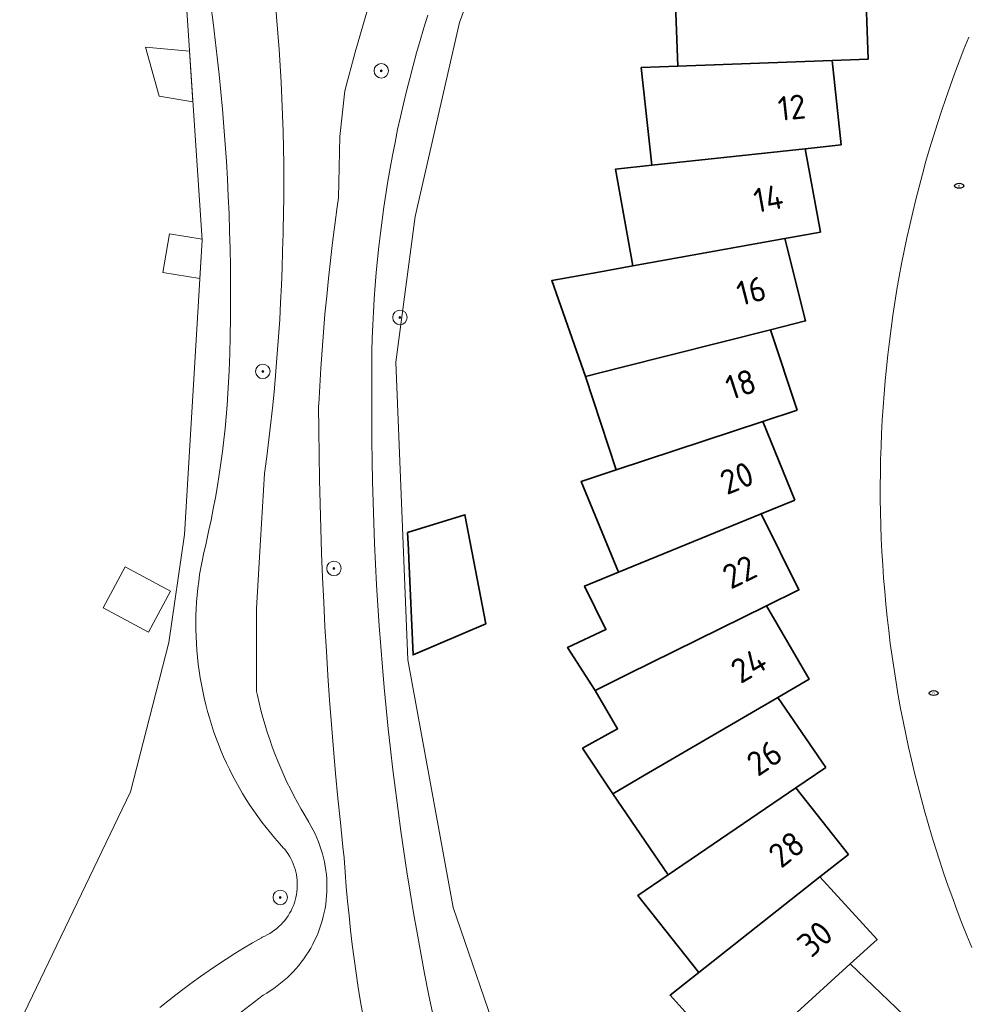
# Model space of a CAD drawing. Header units: metres. Extents: x 152610 to 160096, y 456114 to 462495.
# Tile 559 of 656: x 158263 to 158316, y 460853 to 460907. Entities that reach past the tile are written whole.
import ezdxf
from ezdxf.enums import TextEntityAlignment as Align

# ---------------------------------------------------------------- set-up
doc = ezdxf.new("R2010")
doc.units = ezdxf.units.M
doc.header["$LTSCALE"] = 0.5
doc.layers.get('0').update_dxf_attribs({"linetype": 'CONTINUOUS'})
for name, color, linetype, lineweight in [('B-PV-GK-BESCHOEIING-G', 251, 'GK-BESCHOEIING-SO', 18), ('B-PV-GR-BOOM-S', 251, 'CONTINUOUS', 25), ('B-PV-GW-TALUD_KRUIN-G', 251, 'CONTINUOUS', 18), ('B-PV-IE-MEUBILAIR-S', 251, 'CONTINUOUS', 25), ('B-PV-OG-BEBOUWING-GV', 6, 'CONTINUOUS', 35), ('B-PV-OG-BEBOUWING-T18', 1, 'CONTINUOUS', 18), ('B-PV-OG-BEBOUWING_SCHUUR-GV', 251, 'CONTINUOUS', 18), ('B-PV-OG-TERREIN_BEGROEID-GV', 251, 'CONTINUOUS', 18), ('B-PV-OG-WATER_SLOOT-GV', 251, 'CONTINUOUS', 18), ('B-PV-VH-OPENVERHARDING_STRAATBAKSTEEN-GV', 251, 'CONTINUOUS', 18)]:
    doc.layers.add(name, color=color, linetype=linetype, lineweight=lineweight)
doc.styles.add('NLCS-ISO', font='NLCS-ISO.ttf')
doc.styles.add('NLCS-ISO-M750-T18', font='NLCS-ISO.ttf', dxfattribs={"height": 1.35})
doc.linetypes.add('GK-BESCHOEIING-SO', pattern='A,18,-3,[1,NLCS.SHX,S=0.6,R=0,X=0,Y=0],-3', length=24)

# ---------------------------------------------------------------- blocks, each defined once
blk = doc.blocks.new('SIE-MEUBILAIR_PUT_RIOOLPUT-SO')
blk.add_ellipse((0, 0), major_axis=(1.25, 0), ratio=0.54)
at = {"style": 'NLCS-ISO'}
blk.add_text('ri', height=0.75, dxfattribs=at).set_placement((-0.04, 0.07), align=Align.MIDDLE_CENTER)
blk = doc.blocks.new('SGR-BOOM_GBKN-SO')
at = {"linetype": 'ByBlock', "lineweight": 18}
h = blk.add_hatch(color=0, dxfattribs=at)
h.dxf.hatch_style = 1
edge = h.paths.add_edge_path()
edge.add_arc((0, 0), 0.25, 0, 360)
at = {"color": 0, "linetype": 'ByBlock', "lineweight": 18}
for radius in [2, 0.25]:
    blk.add_circle((0, 0), radius, dxfattribs=at)
at = {"color": 0, "linetype": 'ByBlock', "lineweight": 18, "style": 'NLCS-ISO'}
blk.add_attdef('SOORT', (2.5, 0), '', height=1.5, dxfattribs=at)

msp = doc.modelspace()

# ---------------------------------------------------------------- linework, layer by layer
at = {"layer": 'B-PV-GK-BESCHOEIING-G', "flags": 128}
msp.add_lwpolyline([(158394.204, 460635.103), (158399.672, 460637.24), (158409.428, 460638.273), (158411.181, 460638.433), (158412.478, 460638.267), (158421.206, 460634.758), (158427.086, 460632.8), (158430.253, 460632.241), (158431.912, 460632.134), (158433.188, 460632.444), (158434.158, 460632.868), (158435.279, 460633.826), (158436.385, 460634.963), (158436.437, 460635.067), (158436.535, 460635.278), (158436.625, 460635.492), (158436.708, 460635.709), (158436.783, 460635.929), (158436.851, 460636.151), (158436.911, 460636.376), (158436.963, 460636.602), (158437.007, 460636.83), (158437.044, 460637.06), (158437.073, 460637.29), (158437.093, 460637.522), (158437.106, 460637.754), (158437.11, 460637.986), (158437.107, 460638.218), (158437.096, 460638.45), (158437.077, 460638.682), (158437.049, 460638.913), (158437.032, 460639.032), (158436.67, 460644.936), (158435.282, 460656.573), (158435.204, 460657.212), (158435.102, 460658.112), (158435.007, 460659.013), (158434.92, 460659.915), (158434.842, 460660.818), (158434.771, 460661.721), (158434.708, 460662.625), (158434.653, 460663.529), (158434.607, 460664.434), (158434.568, 460665.339), (158434.537, 460666.245), (158434.514, 460667.15), (158434.5, 460668.056), (158434.493, 460668.962), (158434.494, 460669.868), (158434.503, 460670.774), (158434.52, 460671.68), (158434.546, 460672.586), (158434.579, 460673.491), (158434.62, 460674.396), (158435.158, 460683.298), (158435.191, 460691.058), (158435.594, 460702.579), (158435.631, 460703.569), (158435.683, 460704.779), (158435.743, 460705.988), (158435.811, 460707.197), (158435.888, 460708.406), (158435.972, 460709.614), (158436.064, 460710.821), (158436.164, 460712.028), (158436.272, 460713.235), (158436.388, 460714.44), (158436.512, 460715.645), (158436.644, 460716.848), (158436.784, 460718.051), (158436.932, 460719.253), (158437.087, 460720.454), (158437.251, 460721.654), (158437.423, 460722.853), (158437.602, 460724.051), (158437.79, 460725.247), (158437.985, 460726.442), (158438.188, 460727.636), (158438.399, 460728.829), (158438.618, 460730.02), (158438.845, 460731.209), (158439.08, 460732.397), (158439.322, 460733.584), (158439.573, 460734.769), (158439.831, 460735.952), (158440.097, 460737.133), (158440.371, 460738.313), (158440.652, 460739.491), (158440.942, 460740.667), (158441.239, 460741.841), (158441.544, 460743.013), (158441.856, 460744.183), (158442.177, 460745.35), (158442.505, 460746.516), (158442.84, 460747.68), (158443.184, 460748.841), (158443.628, 460749.999), (158445.924, 460758.546), (158447.558, 460782.625), (158447.564, 460782.711), (158447.769, 460785.017), (158449.775, 460812.682), (158449.779, 460812.904), (158449.776, 460813.125), (158449.764, 460813.346), (158449.745, 460813.567), (158449.717, 460813.787), (158449.682, 460814.006), (158449.639, 460814.223), (158449.588, 460814.439), (158449.529, 460814.652), (158449.462, 460814.864), (158449.388, 460815.073), (158449.307, 460815.279), (158449.218, 460815.482), (158449.122, 460815.681), (158449.018, 460815.877), (158448.908, 460816.069), (158448.791, 460816.258), (158448.667, 460816.441), (158448.536, 460816.62), (158448.399, 460816.795), (158448.256, 460816.964), (158448.107, 460817.128), (158447.952, 460817.286), (158447.792, 460817.439), (158447.626, 460817.586), (158447.455, 460817.727), (158447.279, 460817.861), (158447.098, 460817.989), (158446.913, 460818.111), (158446.723, 460818.225), (158446.529, 460818.333), (158446.332, 460818.434), (158446.131, 460818.528), (158445.927, 460818.614), (158445.72, 460818.693), (158445.51, 460818.764), (158445.298, 460818.827), (158445.083, 460818.883), (158444.867, 460818.932), (158444.649, 460818.972), (158444.43, 460819.004), (158444.21, 460819.029), (158443.989, 460819.045), (158443.767, 460819.054), (158443.546, 460819.055), (158443.324, 460819.047), (158443.103, 460819.032), (158442.883, 460819.008), (158442.663, 460818.977), (158442.445, 460818.938), (158442.229, 460818.891), (158442.014, 460818.836), (158441.802, 460818.773), (158441.591, 460818.703), (158441.384, 460818.625), (158441.179, 460818.54), (158440.978, 460818.448), (158440.78, 460818.348), (158440.586, 460818.241), (158440.396, 460818.127), (158440.21, 460818.007), (158440.028, 460817.88), (158439.851, 460817.746), (158439.68, 460817.606), (158439.513, 460817.46), (158439.352, 460817.308), (158439.196, 460817.151), (158439.046, 460816.987), (158438.988, 460816.921), (158438.866, 460816.777), (158438.214, 460816.009), (158437.556, 460815.246), (158436.891, 460814.489), (158436.221, 460813.737), (158435.545, 460812.99), (158434.862, 460812.249), (158429.86, 460807.383), (158424.676, 460802.557), (158419.639, 460799.152), (158413.442, 460794.893), (158409.963, 460792.467), (158407.891, 460791.057), (158406.398, 460790.393), (158404.141, 460789.745), (158402.493, 460789.442), (158399.053, 460789.19), (158397.166, 460789.162), (158395.23, 460789.316), (158391.988, 460789.722), (158383.812, 460791.441), (158372.67, 460793.444), (158366.128, 460794.178), (158362.372, 460794.22), (158359.77, 460794.171), (158356.093, 460793.631), (158348.759, 460792.275), (158343.766, 460791.768), (158340.945, 460791.622), (158338.476, 460791.774), (158334.765, 460792.368), (158332.303, 460793.054), (158329.764, 460793.91), (158326.871, 460795.099), (158322.297, 460796.948), (158318.63, 460798.391), (158313.289, 460801.421), (158313.001, 460801.623), (158312.428, 460802.033), (158311.861, 460802.45), (158311.298, 460802.874), (158310.74, 460803.304), (158310.187, 460803.74), (158309.639, 460804.182), (158309.096, 460804.631), (158308.974, 460804.74), (158308.279, 460805.369), (158307.589, 460806.003), (158306.905, 460806.643), (158306.227, 460807.289), (158305.554, 460807.94), (158304.887, 460808.598), (158304.225, 460809.261), (158303.569, 460809.929), (158302.919, 460810.604), (158302.274, 460811.283), (158301.635, 460811.969), (158301.003, 460812.659), (158300.376, 460813.355), (158299.755, 460814.057), (158299.14, 460814.763), (158298.531, 460815.475), (158297.928, 460816.192), (158297.332, 460816.914), (158296.741, 460817.642), (158296.157, 460818.374), (158295.579, 460819.111), (158295.008, 460819.853), (158294.442, 460820.6), (158293.884, 460821.352), (158293.331, 460822.109), (158292.785, 460822.87), (158292.246, 460823.636), (158291.713, 460824.406), (158291.356, 460825.047), (158290.995, 460825.712), (158290.641, 460826.38), (158290.294, 460827.052), (158289.955, 460827.728), (158289.622, 460828.408), (158289.297, 460829.091), (158288.978, 460829.777), (158288.667, 460830.467), (158288.364, 460831.16), (158288.068, 460831.856), (158287.779, 460832.555), (158287.497, 460833.258), (158287.223, 460833.963), (158286.957, 460834.671), (158286.698, 460835.382), (158286.446, 460836.095), (158286.202, 460836.811), (158285.966, 460837.53), (158285.737, 460838.251), (158285.516, 460838.975), (158285.303, 460839.7), (158285.097, 460840.428), (158284.899, 460841.159), (158284.708, 460841.891), (158284.526, 460842.625), (158284.351, 460843.361), (158284.184, 460844.099), (158284.117, 460844.337), (158283.904, 460845.111), (158283.699, 460845.887), (158283.502, 460846.665), (158283.313, 460847.445), (158283.131, 460848.226), (158282.957, 460849.01), (158282.791, 460849.795), (158282.633, 460850.582), (158282.483, 460851.371), (158282.34, 460852.16), (158282.206, 460852.952), (158282.079, 460853.744), (158281.96, 460854.538), (158281.85, 460855.333), (158281.747, 460856.129), (158281.652, 460856.926), (158281.565, 460857.724), (158281.485, 460858.523), (158281.414, 460859.322), (158281.351, 460860.122), (158281.296, 460860.923), (158281.23, 460861.521), (158281.088, 460862.87), (158280.953, 460864.221), (158280.827, 460865.572), (158280.708, 460866.924), (158280.598, 460868.276), (158280.495, 460869.629), (158280.401, 460870.983), (158280.314, 460872.338), (158280.235, 460873.692), (158280.165, 460875.048), (158280.102, 460876.403), (158280.047, 460877.759), (158280.001, 460879.116), (158279.962, 460880.472), (158279.931, 460881.829), (158279.908, 460883.186), (158279.894, 460884.543), (158279.887, 460885.9), (158279.891, 460885.99), (158279.945, 460886.984), (158280.006, 460887.977), (158280.075, 460888.969), (158280.152, 460889.961), (158280.237, 460890.952), (158280.33, 460891.943), (158280.431, 460892.932), (158280.54, 460893.921), (158280.657, 460894.909), (158280.781, 460895.896), (158280.914, 460896.882), (158280.984, 460897.375), (158281.062, 460900.771), (158281.337, 460903.298), (158281.91, 460905.435), (158283.375, 460910.513), (158284.626, 460914.493), (158285.804, 460917.691), (158287.575, 460922.665), (158288.803, 460925.31), (158289.746, 460927.85), (158290.111, 460929.358), (158290.135, 460930.33), (158290.085, 460930.94), (158289.815, 460931.654), (158289.096, 460933.16), (158288.946, 460933.364), (158288.79, 460933.564), (158288.628, 460933.758), (158288.46, 460933.947), (158288.286, 460934.131), (158288.106, 460934.309), (158287.92, 460934.481), (158287.73, 460934.648), (158287.534, 460934.808), (158287.333, 460934.962), (158287.127, 460935.109), (158286.917, 460935.25), (158286.722, 460935.373), (158286.448, 460935.482), (158286.172, 460935.584), (158285.893, 460935.678), (158285.611, 460935.765), (158285.328, 460935.844), (158285.042, 460935.915), (158284.754, 460935.978), (158284.465, 460936.034), (158284.174, 460936.082), (158283.882, 460936.121), (158283.589, 460936.153), (158283.296, 460936.177), (158283.002, 460936.193), (158282.707, 460936.201), (158282.413, 460936.201), (158282.118, 460936.193), (158281.824, 460936.177), (158281.53, 460936.153), (158281.238, 460936.121), (158280.946, 460936.081), (158280.655, 460936.033), (158280.366, 460935.977), (158280.078, 460935.913), (158279.792, 460935.842), (158279.509, 460935.763), (158279.227, 460935.676), (158278.948, 460935.582), (158278.672, 460935.48), (158278.398, 460935.37), (158278.128, 460935.254), (158277.861, 460935.129), (158277.597, 460934.998), (158277.337, 460934.86), (158277.081, 460934.714), (158276.829, 460934.562), (158276.816, 460934.554), (158276.615, 460934.376), (158276.42, 460934.192), (158276.23, 460934.002), (158276.046, 460933.807), (158275.868, 460933.607), (158275.696, 460933.401), (158275.53, 460933.19), (158275.371, 460932.974), (158275.218, 460932.754), (158275.072, 460932.529), (158274.932, 460932.3), (158274.799, 460932.067), (158274.674, 460931.83), (158274.555, 460931.589), (158274.444, 460931.345), (158274.34, 460931.098), (158274.244, 460930.847), (158274.154, 460930.594), (158274.073, 460930.339), (158273.999, 460930.081), (158273.933, 460929.821), (158273.875, 460929.559), (158273.824, 460929.296), (158273.782, 460929.031), (158273.747, 460928.765), (158273.72, 460928.498), (158273.702, 460928.23), (158273.691, 460927.962), (158273.688, 460927.694), (158273.693, 460927.426), (158273.707, 460927.158), (158273.728, 460926.89), (158273.757, 460926.624), (158273.794, 460926.358), (158273.839, 460926.094), (158273.892, 460925.831), (158273.953, 460925.569), (158274.021, 460925.31), (158274.098, 460925.053), (158274.129, 460924.954), (158275.155, 460920.831), (158276.3, 460916.739), (158276.366, 460916.372), (158276.521, 460915.479), (158276.668, 460914.584), (158276.808, 460913.688), (158276.939, 460912.791), (158277.062, 460911.893), (158277.178, 460910.994), (158277.285, 460910.094), (158277.385, 460909.193), (158277.477, 460908.291), (158277.56, 460907.388), (158277.636, 460906.485), (158277.704, 460905.581), (158277.764, 460904.676), (158277.816, 460903.771), (158277.859, 460902.866), (158277.895, 460901.96), (158277.923, 460901.054), (158277.943, 460900.147), (158277.955, 460899.241), (158277.959, 460898.334), (158277.954, 460897.428), (158277.942, 460896.521), (158277.922, 460895.615), (158277.918, 460895.406), (158277.897, 460894.456), (158277.868, 460893.506), (158277.831, 460892.556), (158277.786, 460891.607), (158277.733, 460890.658), (158277.672, 460889.709), (158277.603, 460888.762), (158277.526, 460887.814), (158277.441, 460886.868), (158277.348, 460885.922), (158277.247, 460884.977), (158277.139, 460884.033), (158277.022, 460883.089), (158276.897, 460882.147), (158276.676, 460878.466), (158276.445, 460874.69), (158276.457, 460870.098), (158276.5, 460869.892), (158276.595, 460869.48), (158276.697, 460869.07), (158276.807, 460868.662), (158276.925, 460868.256), (158277.05, 460867.852), (158277.183, 460867.451), (158277.324, 460867.052), (158277.472, 460866.657), (158277.627, 460866.264), (158277.79, 460865.874), (158277.961, 460865.487), (158278.138, 460865.104), (158278.323, 460864.723), (158278.515, 460864.347), (158278.714, 460863.974), (158278.92, 460863.605), (158279.133, 460863.24), (158279.352, 460862.881), (158279.365, 460862.859), (158279.482, 460862.657), (158279.592, 460862.45), (158279.696, 460862.24), (158279.791, 460862.026), (158279.88, 460861.809), (158279.961, 460861.589), (158280.034, 460861.367), (158280.1, 460861.142), (158280.158, 460860.915), (158280.209, 460860.687), (158280.251, 460860.456), (158280.286, 460860.225), (158280.313, 460859.992), (158280.331, 460859.759), (158280.342, 460859.525), (158280.345, 460859.29), (158280.34, 460859.056), (158280.326, 460858.822), (158280.305, 460858.589), (158280.276, 460858.357), (158280.239, 460858.126), (158280.194, 460857.896), (158280.141, 460857.667), (158280.081, 460857.441), (158280.012, 460857.217), (158279.936, 460856.996), (158279.853, 460856.777), (158279.762, 460856.561), (158279.664, 460856.348), (158279.559, 460856.139), (158279.446, 460855.934), (158279.327, 460855.732), (158279.201, 460855.535), (158279.068, 460855.342), (158278.929, 460855.154), (158278.783, 460854.97), (158278.631, 460854.792), (158278.473, 460854.619), (158278.31, 460854.451), (158278.14, 460854.29), (158277.966, 460854.134), (158277.786, 460853.984), (158277.601, 460853.84), (158277.411, 460853.703), (158277.217, 460853.572), (158277.018, 460853.448), (158276.815, 460853.331), (158276.335, 460852.967), (158275.86, 460852.596), (158275.39, 460852.219), (158274.925, 460851.836), (158274.465, 460851.446), (158274.01, 460851.051), (158273.56, 460850.649), (158273.116, 460850.242), (158272.678, 460849.829), (158272.245, 460849.41), (158271.817, 460848.985), (158271.395, 460848.554), (158270.979, 460848.119), (158270.569, 460847.677), (158270.164, 460847.23), (158269.766, 460846.778), (158269.374, 460846.321), (158268.987, 460845.858), (158268.607, 460845.39), (158268.233, 460844.918), (158267.866, 460844.44), (158267.505, 460843.958), (158267.15, 460843.471), (158266.802, 460842.979), (158266.46, 460842.482), (158266.125, 460841.981), (158265.797, 460841.476), (158265.475, 460840.966), (158265.16, 460840.453), (158265.013, 460840.207), (158264.962, 460840.122), (158264.449, 460839.277), (158263.929, 460838.437), (158263.403, 460837.6), (158262.87, 460836.768), (158262.33, 460835.94), (158261.783, 460835.117), (158261.23, 460834.298), (158260.67, 460833.483), (158260.103, 460832.673), (158259.53, 460831.868), (158258.951, 460831.067), (158258.365, 460830.271), (158257.772, 460829.48), (158257.174, 460828.694), (158256.568, 460827.912), (158255.957, 460827.136), (158255.648, 460826.75), (158252.114, 460823), (158249.217, 460820.633), (158245.157, 460816.851), (158241.433, 460813.794), (158238.545, 460811.485), (158237.549, 460810.365), (158237.104, 460809.658), (158236.804, 460808.475), (158236.721, 460807.788), (158236.811, 460806.912), (158236.919, 460806.064), (158237.199, 460805.331), (158237.564, 460804.637), (158238.13, 460803.857), (158238.867, 460802.984), (158239.661, 460802.32), (158240.731, 460801.8), (158241.446, 460801.736), (158243.286, 460801.696), (158246.878, 460802.045), (158252.024, 460802.334), (158262.872, 460802.329), (158263.649, 460802.302), (158264.56, 460802.264), (158265.469, 460802.218), (158266.379, 460802.163), (158267.287, 460802.101), (158268.196, 460802.03), (158269.103, 460801.952), (158270.01, 460801.866), (158270.916, 460801.771), (158271.821, 460801.669), (158272.725, 460801.559), (158273.629, 460801.441), (158274.531, 460801.315), (158275.432, 460801.181), (158276.331, 460801.039), (158277.23, 460800.889), (158278.863, 460800.455), (158278.971, 460800.426), (158279.325, 460800.363), (158280.474, 460800.154), (158281.622, 460799.936), (158282.768, 460799.711), (158283.913, 460799.478), (158285.056, 460799.237), (158286.197, 460798.989), (158287.337, 460798.732), (158288.475, 460798.468), (158289.611, 460798.196), (158290.745, 460797.916), (158291.877, 460797.628), (158293.007, 460797.333), (158293.571, 460797.182), (158297.682, 460796.253), (158306.52, 460793.64), (158313.946, 460791.308), (158323.08, 460788.544), (158329.405, 460787.198), (158333.001, 460786.642), (158334.936, 460786.554), (158339.069, 460786.856), (158346.809, 460787.824), (158353.804, 460788.872), (158354.213, 460788.949), (158354.878, 460789.069), (158355.544, 460789.18), (158356.211, 460789.284), (158356.88, 460789.38), (158357.55, 460789.467), (158358.22, 460789.547), (158358.892, 460789.619), (158359.564, 460789.683), (158360.238, 460789.739), (158360.911, 460789.787), (158361.586, 460789.827), (158362.26, 460789.859), (158362.935, 460789.883), (158366.139, 460790.166), (158368.073, 460790.25), (158371.078, 460789.757), (158380.199, 460787.747), (158387.394, 460786.08), (158394.961, 460784.168), (158398.082, 460783.152), (158400.2, 460782.655), (158402.651, 460782.389), (158403.938, 460782.376), (158405.538, 460782.583), (158407.499, 460783.182), (158410.8, 460784.854), (158414.176, 460786.813), (158421.344, 460791.343), (158425.56, 460795.069), (158428.201, 460797.263), (158430.188, 460798.415), (158432.024, 460799.223), (158433.272, 460799.496), (158434.51, 460799.691), (158435.512, 460799.678), (158435.571, 460799.678), (158435.812, 460799.673), (158436.052, 460799.66), (158436.292, 460799.64), (158436.531, 460799.611), (158436.769, 460799.574), (158437.006, 460799.529), (158437.241, 460799.477), (158437.474, 460799.417), (158437.705, 460799.349), (158437.934, 460799.273), (158438.16, 460799.19), (158438.383, 460799.099), (158438.603, 460799.001), (158438.82, 460798.896), (158439.033, 460798.784), (158439.242, 460798.664), (158439.447, 460798.538), (158439.648, 460798.405), (158439.844, 460798.265), (158440.036, 460798.119), (158440.222, 460797.967), (158440.404, 460797.809), (158440.58, 460797.644), (158440.75, 460797.474), (158440.915, 460797.298), (158441.074, 460797.117), (158441.227, 460796.931), (158441.373, 460796.74), (158441.513, 460796.544), (158441.628, 460796.364), (158441.826, 460796.046), (158442.016, 460795.723), (158442.199, 460795.397), (158442.376, 460795.066), (158442.545, 460794.732), (158442.707, 460794.395), (158442.862, 460794.054), (158443.009, 460793.709), (158443.149, 460793.362), (158443.282, 460793.012), (158443.407, 460792.659), (158443.525, 460792.303), (158443.635, 460791.945), (158443.737, 460791.585), (158443.832, 460791.222), (158443.918, 460790.858), (158443.997, 460790.492), (158444.069, 460790.124), (158444.132, 460789.755), (158444.187, 460789.385), (158444.235, 460789.013), (158444.274, 460788.641), (158444.306, 460788.268), (158444.33, 460787.894), (158444.345, 460787.52), (158444.353, 460787.145), (158444.352, 460786.771), (158444.344, 460786.396), (158444.328, 460786.022), (158444.303, 460785.648), (158444.271, 460785.275), (158444.257, 460785.179), (158443.906, 460782.774), (158443.891, 460782.664), (158443.821, 460782.182), (158443.743, 460781.7), (158443.657, 460781.221), (158443.564, 460780.742), (158443.462, 460780.265), (158443.353, 460779.79), (158443.235, 460779.317), (158443.111, 460778.846), (158442.978, 460778.377), (158442.838, 460777.91), (158442.69, 460777.445), (158442.534, 460776.983), (158442.371, 460776.524), (158442.2, 460776.067), (158442.022, 460775.613), (158441.837, 460775.163), (158441.644, 460774.715), (158441.444, 460774.27), (158441.236, 460773.829), (158441.021, 460773.392), (158440.911, 460773.175), (158439.832, 460771.612), (158438.961, 460770.654), (158437.216, 460769.1), (158434.467, 460766.472), (158429.972, 460762.293), (158429.745, 460762.115), (158429.297, 460761.752), (158428.853, 460761.383), (158428.415, 460761.008), (158427.982, 460760.628), (158427.554, 460760.241), (158427.131, 460759.848), (158426.714, 460759.449), (158426.303, 460759.045), (158425.897, 460758.635), (158425.497, 460758.219), (158425.103, 460757.798), (158424.715, 460757.372), (158424.332, 460756.94), (158423.956, 460756.503), (158423.586, 460756.06), (158423.221, 460755.613), (158422.864, 460755.161), (158422.512, 460754.703), (158422.167, 460754.241), (158421.828, 460753.774), (158421.496, 460753.303), (158421.17, 460752.826), (158420.851, 460752.346), (158420.539, 460751.861), (158420.233, 460751.372), (158419.935, 460750.878), (158419.643, 460750.381), (158419.425, 460749.999), (158416.895, 460745.406), (158416.596, 460744.735), (158416.304, 460744.062), (158416.024, 460743.394), (158415.474, 460742.023), (158415.213, 460741.338), (158414.958, 460740.65), (158414.711, 460739.959), (158414.472, 460739.265), (158414.241, 460738.569), (158414.016, 460737.87), (158413.8, 460737.169), (158413.591, 460736.466), (158413.39, 460735.76), (158413.197, 460735.052), (158413.011, 460734.342), (158412.833, 460733.631), (158412.663, 460732.917), (158412.501, 460732.201), (158412.346, 460731.484), (158412.199, 460730.765), (158412.061, 460730.045), (158412.014, 460729.793), (158412.033, 460729.354), (158412.06, 460728.914), (158412.095, 460728.476), (158412.137, 460728.038), (158412.188, 460727.601), (158412.247, 460727.165), (158412.313, 460726.73), (158412.388, 460726.297), (158412.47, 460725.865), (158412.56, 460725.434), (158412.658, 460725.005), (158412.764, 460724.578), (158412.878, 460724.153), (158412.999, 460723.73), (158413.128, 460723.31), (158413.265, 460722.892), (158413.409, 460722.476), (158413.56, 460722.063), (158413.72, 460721.653), (158413.886, 460721.246), (158414.06, 460720.842), (158414.241, 460720.441), (158414.43, 460720.044), (158414.626, 460719.65), (158414.829, 460719.259), (158415.039, 460718.873), (158415.255, 460718.49), (158415.479, 460718.111), (158415.71, 460717.737), (158415.947, 460717.366), (158416.192, 460717.001), (158416.442, 460716.639), (158416.7, 460716.282), (158416.964, 460715.93), (158417.234, 460715.583), (158417.51, 460715.241), (158417.793, 460714.904), (158418.081, 460714.572), (158418.376, 460714.245), (158418.676, 460713.924), (158418.983, 460713.608), (158419.295, 460713.298), (158419.612, 460712.994), (158419.935, 460712.695), (158420.264, 460712.403), (158420.598, 460712.116), (158420.937, 460711.835), (158421.28, 460711.561), (158421.629, 460711.293), (158421.983, 460711.032), (158422.341, 460710.776), (158422.704, 460710.528), (158423.072, 460710.286), (158423.444, 460710.051), (158423.819, 460709.822), (158424.081, 460709.669), (158424.209, 460709.611), (158424.479, 460709.483), (158424.744, 460709.348), (158425.006, 460709.206), (158425.265, 460709.057), (158425.519, 460708.901), (158425.768, 460708.739), (158426.014, 460708.569), (158426.254, 460708.393), (158426.49, 460708.211), (158426.721, 460708.023), (158426.947, 460707.828), (158427.167, 460707.627), (158427.382, 460707.421), (158427.592, 460707.209), (158427.795, 460706.991), (158427.993, 460706.768), (158428.185, 460706.54), (158428.37, 460706.306), (158428.549, 460706.068), (158428.722, 460705.825), (158428.888, 460705.578), (158429.047, 460705.326), (158429.2, 460705.07), (158429.345, 460704.809), (158429.484, 460704.546), (158429.615, 460704.278), (158429.74, 460704.007), (158429.857, 460703.733), (158429.966, 460703.456), (158430.068, 460703.176), (158430.163, 460702.893), (158430.249, 460702.608), (158430.329, 460702.32), (158430.42, 460701.95), (158428.933, 460690.288), (158428.348, 460688.69), (158428.2, 460688.309), (158428.045, 460687.931), (158427.882, 460687.557), (158427.712, 460687.185), (158427.535, 460686.817), (158427.35, 460686.453), (158427.159, 460686.092), (158426.96, 460685.736), (158426.755, 460685.383), (158426.542, 460685.034), (158426.323, 460684.689), (158426.097, 460684.349), (158425.865, 460684.013), (158425.626, 460683.682), (158425.503, 460683.519), (158419.706, 460678.275), (158416.726, 460675.288), (158415, 460673.127), (158413.37, 460670.851), (158411.077, 460666.723), (158410.912, 460666.216), (158410.753, 460665.706), (158410.603, 460665.194), (158410.46, 460664.68), (158410.325, 460664.164), (158410.197, 460663.645), (158410.078, 460663.125), (158409.966, 460662.603), (158409.862, 460662.08), (158409.766, 460661.555), (158409.678, 460661.028), (158409.597, 460660.501), (158409.525, 460659.972), (158409.46, 460659.442), (158409.404, 460658.911), (158409.355, 460658.38), (158409.315, 460657.848), (158409.282, 460657.315), (158409.257, 460656.782), (158409.241, 460656.248), (158409.235, 460655.959), (158409.242, 460655.87), (158409.263, 460655.538), (158409.275, 460655.207), (158409.28, 460654.875), (158409.277, 460654.543), (158409.266, 460654.211), (158409.246, 460653.88), (158409.219, 460653.549), (158409.184, 460653.219), (158409.141, 460652.89), (158409.09, 460652.562), (158409.031, 460652.236), (158408.964, 460651.911), (158408.889, 460651.587), (158408.807, 460651.266), (158408.717, 460650.946), (158408.619, 460650.629), (158408.513, 460650.315), (158408.401, 460650.003), (158408.28, 460649.693), (158408.152, 460649.387), (158408.017, 460649.084), (158407.874, 460648.784), (158407.725, 460648.488), (158407.568, 460648.196), (158407.404, 460647.907), (158407.234, 460647.622), (158407.056, 460647.342), (158406.872, 460647.066), (158406.681, 460646.794), (158406.484, 460646.527), (158406.28, 460646.265), (158406.07, 460646.008), (158405.854, 460645.757), (158405.632, 460645.51), (158405.404, 460645.269), (158405.17, 460645.033), (158404.931, 460644.803), (158404.686, 460644.579), (158404.436, 460644.361), (158404.181, 460644.149), (158403.921, 460643.943), (158403.655, 460643.744), (158403.386, 460643.55), (158403.111, 460643.364), (158402.832, 460643.184), (158402.549, 460643.011), (158402.262, 460642.845), (158401.97, 460642.686), (158401.675, 460642.534), (158401.377, 460642.389), (158401.075, 460642.251), (158393.045, 460640.011), (158392.433, 460639.8)], dxfattribs=at)
at = {"layer": 'B-PV-GW-TALUD_KRUIN-G', "flags": 128}
for points in [[(158273.925, 460908.027), (158274.053, 460907.071), (158274.173, 460906.114), (158274.285, 460905.156), (158274.389, 460904.197), (158274.485, 460903.237), (158274.573, 460902.277), (158274.654, 460901.315), (158274.726, 460900.353), (158274.79, 460899.391), (158274.847, 460898.428), (158274.895, 460897.464), (158274.935, 460896.501), (158274.968, 460895.537), (158274.992, 460894.572), (158275.008, 460893.608), (158275.016, 460892.643), (158275.017, 460891.679), (158275.009, 460890.714), (158274.993, 460889.749), (158274.97, 460888.785), (158274.938, 460887.821), (158274.91, 460887.207), (158274.873, 460886.566), (158274.828, 460885.925), (158274.775, 460885.285), (158274.714, 460884.645), (158274.645, 460884.007), (158274.568, 460883.369), (158274.483, 460882.732), (158274.39, 460882.097), (158274.289, 460881.462), (158274.181, 460880.829), (158274.064, 460880.198), (158273.94, 460879.567), (158273.808, 460878.939), (158273.668, 460878.312), (158273.52, 460877.687), (158273.442, 460877.314), (158273.373, 460876.939), (158273.311, 460876.563), (158273.257, 460876.186), (158273.211, 460875.808), (158273.173, 460875.429), (158273.143, 460875.049), (158273.121, 460874.668), (158273.107, 460874.288), (158273.101, 460873.907), (158273.103, 460873.525), (158273.113, 460873.145), (158273.131, 460872.764), (158273.157, 460872.384), (158273.191, 460872.004), (158273.232, 460871.626), (158273.282, 460871.248), (158273.34, 460870.871), (158273.405, 460870.496), (158273.479, 460870.122), (158273.56, 460869.749), (158273.649, 460869.379), (158273.746, 460869.01), (158273.851, 460868.644), (158273.963, 460868.28), (158274.083, 460867.918), (158274.21, 460867.559), (158274.345, 460867.203), (158274.488, 460866.849), (158274.637, 460866.499), (158274.795, 460866.152), (158274.959, 460865.808), (158275.13, 460865.468), (158275.309, 460865.131), (158275.495, 460864.798), (158275.687, 460864.47), (158275.887, 460864.145), (158276.093, 460863.824), (158276.306, 460863.508), (158276.525, 460863.197), (158276.751, 460862.89), (158276.984, 460862.588), (158277.223, 460862.291), (158277.468, 460861.999), (158277.718, 460861.712), (158277.953, 460861.455), (158277.995, 460861.405), (158278.092, 460861.281), (158278.183, 460861.152), (158278.267, 460861.018), (158278.345, 460860.88), (158278.415, 460860.738), (158278.478, 460860.593), (158278.534, 460860.446), (158278.582, 460860.295), (158278.622, 460860.142), (158278.655, 460859.988), (158278.68, 460859.832), (158278.697, 460859.674), (158278.706, 460859.517), (158278.707, 460859.359), (158278.699, 460859.201), (158278.684, 460859.043), (158278.661, 460858.887), (158278.63, 460858.732), (158278.592, 460858.579), (158278.545, 460858.428), (158278.491, 460858.279), (158278.43, 460858.133), (158278.361, 460857.991), (158278.285, 460857.852), (158278.203, 460857.718), (158278.113, 460857.588), (158278.017, 460857.462), (158277.915, 460857.341), (158277.807, 460857.226), (158277.693, 460857.117), (158277.574, 460857.013), (158277.449, 460856.915), (158277.32, 460856.824), (158277.187, 460856.74), (158277.049, 460856.662), (158276.908, 460856.591), (158276.763, 460856.528), (158276.723, 460856.505), (158276.231, 460856.22), (158275.743, 460855.928), (158275.259, 460855.629), (158274.779, 460855.323), (158274.304, 460855.011), (158273.833, 460854.692), (158273.366, 460854.366), (158272.904, 460854.034), (158272.447, 460853.695), (158271.995, 460853.35), (158271.548, 460852.999), (158271.105, 460852.641)], [(158286.191, 460852.286), (158285.964, 460853.403), (158285.745, 460854.522), (158285.534, 460855.642), (158285.331, 460856.764), (158285.135, 460857.887), (158284.948, 460859.012), (158284.768, 460860.138), (158284.596, 460861.265), (158284.432, 460862.394), (158284.276, 460863.523), (158284.128, 460864.654), (158283.988, 460865.785), (158283.856, 460866.918), (158283.732, 460868.051), (158283.615, 460869.185), (158283.507, 460870.32), (158283.407, 460871.456), (158283.314, 460872.592), (158283.23, 460873.729), (158283.154, 460874.867), (158283.085, 460876.005), (158283.025, 460877.144), (158282.972, 460878.283), (158282.928, 460879.422), (158282.891, 460880.562), (158282.863, 460881.701), (158282.842, 460882.841), (158282.83, 460883.982), (158282.826, 460885.122), (158282.829, 460886.262), (158282.822, 460886.726), (158282.818, 460887.452), (158282.822, 460888.179), (158282.834, 460888.905), (158282.853, 460889.631), (158282.881, 460890.357), (158282.917, 460891.083), (158282.961, 460891.808), (158283.012, 460892.533), (158283.072, 460893.257), (158283.14, 460893.98), (158283.215, 460894.703), (158283.299, 460895.424), (158283.391, 460896.145), (158283.49, 460896.865), (158283.597, 460897.583), (158283.713, 460898.301), (158283.836, 460899.017), (158283.967, 460899.731), (158284.106, 460900.444), (158284.253, 460901.156), (158284.407, 460901.866), (158284.57, 460902.574), (158284.74, 460903.28), (158284.918, 460903.984), (158285.104, 460904.687), (158285.297, 460905.387), (158285.498, 460906.085), (158285.707, 460906.781), (158285.923, 460907.475)]]:
    msp.add_lwpolyline(points, dxfattribs=at)
at = {"layer": 'B-PV-OG-BEBOUWING-GV', "flags": 128}
for points in [[(158301.558, 460910.011), (158299.535, 460910.077), (158299.739, 460904.653), (158308.264, 460904.974), (158310.261, 460905.049), (158310.085, 460909.733)], [(158308.767, 460900.313), (158308.264, 460904.974), (158299.739, 460904.653), (158297.715, 460904.577), (158298.299, 460899.181), (158306.78, 460900.098)], [(158307.61, 460895.485), (158306.78, 460900.098), (158298.299, 460899.181), (158296.286, 460898.963), (158297.247, 460893.621), (158305.642, 460895.131)], [(158294.624, 460887.504), (158296.586, 460888.001), (158304.856, 460890.096), (158306.793, 460890.587), (158305.642, 460895.131), (158297.247, 460893.621), (158295.253, 460893.262), (158292.769, 460892.815)], [(158306.322, 460885.644), (158304.856, 460890.096), (158296.586, 460888.001), (158294.624, 460887.504), (158296.321, 460882.351), (158304.424, 460885.018)], [(158306.198, 460880.679), (158304.424, 460885.018), (158296.321, 460882.351), (158294.398, 460881.717), (158296.451, 460876.694), (158304.348, 460879.922)], [(158289.126, 460873.849), (158287.97, 460879.869), (158284.801, 460878.889), (158284.844, 460877.949), (158284.867, 460877.444), (158285.109, 460872.126)], [(158295.161, 460870.166), (158296.978, 460871.062), (158304.628, 460874.835), (158306.421, 460875.719), (158304.348, 460879.922), (158296.451, 460876.694), (158294.578, 460875.928), (158295.764, 460873.524), (158293.645, 460872.545)], [(158296.147, 460864.459), (158297.895, 460865.48), (158305.265, 460869.779), (158306.991, 460870.786), (158304.628, 460874.835), (158296.978, 460871.062), (158295.161, 460870.166), (158296.402, 460868.039), (158294.472, 460866.973)], [(158307.904, 460865.907), (158305.265, 460869.779), (158297.895, 460865.48), (158296.147, 460864.459), (158299.203, 460859.977), (158306.252, 460864.781)], [(158309.157, 460861.102), (158306.252, 460864.781), (158299.203, 460859.977), (158297.53, 460858.836), (158300.893, 460854.577), (158307.588, 460859.864)], [(158301.307, 460851.12), (158299.626, 460849.739), (158301.458, 460847.946), (158302.955, 460849.309), (158309.265, 460855.052), (158310.744, 460856.397), (158307.588, 460859.864), (158300.893, 460854.577), (158299.303, 460853.322)], [(158312.655, 460851.815), (158309.265, 460855.052), (158302.955, 460849.309), (158301.458, 460847.946), (158305.384, 460844.198), (158311.275, 460850.369)]]:
    msp.add_lwpolyline(points, close=True, dxfattribs=at)
at = {"layer": 'B-PV-OG-BEBOUWING_SCHUUR-GV', "flags": 128}
for points in [[(158272.756, 460905.493), (158270.314, 460905.716), (158271.08, 460902.997), (158272.943, 460902.689)], [(158273.447, 460895.103), (158271.646, 460895.396), (158271.278, 460893.264), (158273.322, 460892.934), (158273.45, 460895.051)], [(158271.701, 460875.657), (158269.204, 460877.001), (158267.983, 460874.733), (158270.48, 460873.388)]]:
    msp.add_lwpolyline(points, close=True, dxfattribs=at)
at = {"layer": 'B-PV-OG-TERREIN_BEGROEID-GV', "flags": 128}
for points in [[(158317.783, 460939.147), (158308.531, 460939.997), (158299.641, 460940.808), (158292.512, 460941.433), (158282.698, 460942.235), (158277.71, 460942.384), (158271.855, 460942.266), (158261.314, 460941.487), (158251.195, 460940.496), (158241.96, 460939.776), (158237.422, 460939.927), (158237.203, 460936.604), (158237.173, 460933.541), (158237.475, 460931.292), (158240.49, 460932.06), (158252.83, 460934.381), (158264.678, 460936.173), (158268.865, 460924.352), (158272.351, 460911.594), (158273.45, 460895.051), (158272.47, 460878.785), (158271.6, 460872.814), (158269.499, 460864.569), (158263.622, 460852.343)], [(158322.886, 460805.936), (158312.194, 460814.164), (158305.375, 460821.78), (158298.779, 460830.903), (158295.025, 460838.399), (158293.808, 460841.011), (158290.1, 460850.064), (158287.32, 460858.174), (158284.822, 460871.851), (158284.161, 460888.301), (158285.214, 460896.35), (158287.666, 460907.075), (158290.889, 460915.877), (158297.337, 460928.391), (158299.888, 460933.74), (158310.515, 460930.496), (158322.465, 460926.646)], [(158283.375, 460910.513), (158281.91, 460905.435), (158281.337, 460903.298), (158281.062, 460900.771), (158280.984, 460897.375), (158280.914, 460896.882), (158280.781, 460895.896), (158280.657, 460894.909), (158280.54, 460893.921), (158280.431, 460892.933), (158280.33, 460891.943), (158280.237, 460890.952), (158280.152, 460889.961), (158280.075, 460888.969), (158280.006, 460887.977), (158279.944, 460886.984), (158279.891, 460885.99), (158279.887, 460885.9), (158279.894, 460884.543), (158279.908, 460883.186), (158279.931, 460881.829), (158279.962, 460880.472), (158280.001, 460879.116), (158280.047, 460877.759), (158280.102, 460876.403), (158280.165, 460875.048), (158280.235, 460873.692), (158280.314, 460872.338), (158280.401, 460870.983), (158280.495, 460869.63), (158280.598, 460868.276), (158280.708, 460866.924), (158280.827, 460865.572), (158280.953, 460864.221), (158281.088, 460862.87), (158281.23, 460861.521), (158281.296, 460860.923), (158281.351, 460860.122), (158281.414, 460859.322), (158281.486, 460858.523), (158281.565, 460857.724), (158281.652, 460856.926), (158281.747, 460856.129), (158281.85, 460855.333), (158281.96, 460854.538), (158282.079, 460853.744), (158282.206, 460852.952), (158282.34, 460852.16)], [(158273.925, 460908.027), (158274.053, 460907.071), (158274.173, 460906.114), (158274.285, 460905.156), (158274.389, 460904.197), (158274.485, 460903.237), (158274.573, 460902.277), (158274.654, 460901.315), (158274.726, 460900.353), (158274.79, 460899.391), (158274.847, 460898.428), (158274.895, 460897.464), (158274.935, 460896.501), (158274.968, 460895.537), (158274.992, 460894.572), (158275.008, 460893.608), (158275.016, 460892.643), (158275.017, 460891.679), (158275.009, 460890.714), (158274.993, 460889.749), (158274.97, 460888.785), (158274.938, 460887.821), (158274.91, 460887.207), (158274.873, 460886.566), (158274.828, 460885.925), (158274.775, 460885.285), (158274.714, 460884.645), (158274.645, 460884.007), (158274.568, 460883.369), (158274.483, 460882.732), (158274.39, 460882.097), (158274.289, 460881.462), (158274.181, 460880.829), (158274.064, 460880.198), (158273.94, 460879.567), (158273.808, 460878.939), (158273.668, 460878.312), (158273.52, 460877.687), (158273.442, 460877.314), (158273.373, 460876.939), (158273.311, 460876.563), (158273.257, 460876.186), (158273.211, 460875.808), (158273.173, 460875.429), (158273.143, 460875.049), (158273.121, 460874.668), (158273.107, 460874.288), (158273.101, 460873.907), (158273.103, 460873.525), (158273.113, 460873.145), (158273.131, 460872.764), (158273.157, 460872.384), (158273.191, 460872.004), (158273.232, 460871.626), (158273.282, 460871.248), (158273.34, 460870.871), (158273.405, 460870.496), (158273.479, 460870.122), (158273.56, 460869.749), (158273.649, 460869.379), (158273.746, 460869.01), (158273.851, 460868.644), (158273.963, 460868.28), (158274.083, 460867.918), (158274.21, 460867.559), (158274.345, 460867.203), (158274.488, 460866.849), (158274.637, 460866.499), (158274.795, 460866.152), (158274.959, 460865.808), (158275.13, 460865.468), (158275.309, 460865.131), (158275.495, 460864.798), (158275.687, 460864.47), (158275.887, 460864.145), (158276.093, 460863.824), (158276.306, 460863.508), (158276.525, 460863.197), (158276.751, 460862.89), (158276.984, 460862.588), (158277.223, 460862.291), (158277.468, 460861.999), (158277.718, 460861.712), (158277.953, 460861.455), (158277.995, 460861.405), (158278.092, 460861.281), (158278.183, 460861.152), (158278.267, 460861.018), (158278.345, 460860.88), (158278.415, 460860.738), (158278.478, 460860.593), (158278.534, 460860.446), (158278.582, 460860.295), (158278.622, 460860.142), (158278.655, 460859.988), (158278.68, 460859.832), (158278.697, 460859.674), (158278.706, 460859.517), (158278.707, 460859.359), (158278.699, 460859.201), (158278.684, 460859.043), (158278.661, 460858.887), (158278.63, 460858.732), (158278.592, 460858.579), (158278.545, 460858.428), (158278.491, 460858.279), (158278.43, 460858.133), (158278.361, 460857.991), (158278.285, 460857.852), (158278.203, 460857.718), (158278.113, 460857.588), (158278.017, 460857.462), (158277.915, 460857.341), (158277.807, 460857.226), (158277.693, 460857.117), (158277.574, 460857.013), (158277.449, 460856.915), (158277.32, 460856.824), (158277.187, 460856.74), (158277.049, 460856.662), (158276.908, 460856.591), (158276.763, 460856.528), (158276.723, 460856.505), (158276.231, 460856.22), (158275.743, 460855.928), (158275.259, 460855.629), (158274.779, 460855.323), (158274.304, 460855.011), (158273.833, 460854.692), (158273.366, 460854.366), (158272.904, 460854.034), (158272.447, 460853.695), (158271.995, 460853.35), (158271.548, 460852.999), (158271.105, 460852.641)], [(158271.105, 460852.641), (158271.548, 460852.999), (158271.995, 460853.35), (158272.447, 460853.695), (158272.904, 460854.034), (158273.366, 460854.366), (158273.833, 460854.692), (158274.304, 460855.011), (158274.779, 460855.323), (158275.259, 460855.629), (158275.743, 460855.928), (158276.231, 460856.22), (158276.723, 460856.505), (158276.763, 460856.528), (158276.908, 460856.591), (158277.049, 460856.662), (158277.187, 460856.74), (158277.32, 460856.824), (158277.449, 460856.915), (158277.574, 460857.013), (158277.693, 460857.117), (158277.807, 460857.226), (158277.915, 460857.341), (158278.017, 460857.462), (158278.113, 460857.588), (158278.203, 460857.718), (158278.285, 460857.852), (158278.361, 460857.991), (158278.43, 460858.133), (158278.491, 460858.279), (158278.545, 460858.428), (158278.592, 460858.579), (158278.63, 460858.732), (158278.661, 460858.887), (158278.684, 460859.043), (158278.699, 460859.201), (158278.707, 460859.359), (158278.706, 460859.517), (158278.697, 460859.674), (158278.68, 460859.832), (158278.655, 460859.988), (158278.622, 460860.142), (158278.582, 460860.295), (158278.534, 460860.446), (158278.478, 460860.593), (158278.415, 460860.738), (158278.345, 460860.88), (158278.267, 460861.018), (158278.183, 460861.152), (158278.092, 460861.281), (158277.995, 460861.405), (158277.953, 460861.455), (158277.718, 460861.712), (158277.468, 460861.999), (158277.223, 460862.291), (158276.984, 460862.588), (158276.751, 460862.89), (158276.525, 460863.197), (158276.306, 460863.508), (158276.093, 460863.824), (158275.887, 460864.145), (158275.687, 460864.47), (158275.495, 460864.798), (158275.309, 460865.131), (158275.13, 460865.468), (158274.959, 460865.808), (158274.795, 460866.152), (158274.637, 460866.499), (158274.488, 460866.849), (158274.345, 460867.203), (158274.21, 460867.559), (158274.083, 460867.918), (158273.963, 460868.28), (158273.851, 460868.644), (158273.746, 460869.01), (158273.649, 460869.379), (158273.56, 460869.749), (158273.479, 460870.122), (158273.405, 460870.496), (158273.34, 460870.871), (158273.282, 460871.248), (158273.232, 460871.626), (158273.191, 460872.004), (158273.157, 460872.384), (158273.131, 460872.764), (158273.113, 460873.145), (158273.103, 460873.525), (158273.101, 460873.907), (158273.107, 460874.288), (158273.121, 460874.668), (158273.143, 460875.049), (158273.173, 460875.429), (158273.211, 460875.808), (158273.257, 460876.186), (158273.311, 460876.563), (158273.373, 460876.939), (158273.442, 460877.314), (158273.52, 460877.687), (158273.668, 460878.312), (158273.808, 460878.939), (158273.94, 460879.567), (158274.064, 460880.198), (158274.181, 460880.829), (158274.289, 460881.462), (158274.39, 460882.097), (158274.483, 460882.732), (158274.568, 460883.369), (158274.645, 460884.007), (158274.714, 460884.645), (158274.775, 460885.285), (158274.828, 460885.925), (158274.873, 460886.566), (158274.91, 460887.207), (158274.938, 460887.821), (158274.97, 460888.785), (158274.993, 460889.749), (158275.009, 460890.714), (158275.017, 460891.679), (158275.016, 460892.643), (158275.008, 460893.608), (158274.992, 460894.572), (158274.968, 460895.537), (158274.935, 460896.501), (158274.895, 460897.464), (158274.847, 460898.428), (158274.79, 460899.391), (158274.726, 460900.353), (158274.654, 460901.315), (158274.573, 460902.277), (158274.485, 460903.237), (158274.389, 460904.197), (158274.285, 460905.156), (158274.173, 460906.114), (158274.053, 460907.071), (158273.925, 460908.027)], [(158275.86, 460852.596), (158276.335, 460852.967), (158276.815, 460853.331), (158277.018, 460853.448), (158277.216, 460853.572), (158277.411, 460853.703), (158277.601, 460853.84), (158277.786, 460853.984), (158277.966, 460854.134), (158278.14, 460854.29), (158278.31, 460854.451), (158278.473, 460854.619), (158278.631, 460854.792), (158278.783, 460854.97), (158278.929, 460855.154), (158279.068, 460855.342), (158279.201, 460855.535), (158279.327, 460855.732), (158279.446, 460855.933), (158279.559, 460856.139), (158279.664, 460856.348), (158279.762, 460856.561), (158279.853, 460856.777), (158279.937, 460856.996), (158280.012, 460857.217), (158280.081, 460857.441), (158280.141, 460857.668), (158280.194, 460857.896), (158280.239, 460858.126), (158280.276, 460858.357), (158280.305, 460858.589), (158280.326, 460858.822), (158280.34, 460859.056), (158280.345, 460859.29), (158280.342, 460859.525), (158280.331, 460859.759), (158280.313, 460859.992), (158280.286, 460860.225), (158280.251, 460860.456), (158280.209, 460860.687), (158280.158, 460860.915), (158280.1, 460861.142), (158280.034, 460861.367), (158279.961, 460861.589), (158279.88, 460861.809), (158279.791, 460862.026), (158279.696, 460862.24), (158279.593, 460862.45), (158279.482, 460862.657), (158279.365, 460862.859), (158279.352, 460862.881), (158279.133, 460863.24), (158278.92, 460863.605), (158278.714, 460863.974), (158278.515, 460864.347), (158278.323, 460864.723), (158278.138, 460865.104), (158277.96, 460865.487), (158277.79, 460865.874), (158277.627, 460866.264), (158277.472, 460866.657), (158277.324, 460867.052), (158277.183, 460867.451), (158277.05, 460867.852), (158276.925, 460868.256), (158276.807, 460868.662), (158276.697, 460869.07), (158276.595, 460869.48), (158276.5, 460869.892), (158276.457, 460870.098), (158276.444, 460874.69), (158276.676, 460878.466), (158276.897, 460882.147), (158277.022, 460883.089), (158277.139, 460884.033), (158277.247, 460884.977), (158277.348, 460885.922), (158277.441, 460886.868), (158277.526, 460887.814), (158277.603, 460888.762), (158277.672, 460889.709), (158277.733, 460890.658), (158277.786, 460891.607), (158277.831, 460892.556), (158277.868, 460893.506), (158277.897, 460894.456), (158277.918, 460895.406), (158277.922, 460895.615), (158277.942, 460896.521), (158277.954, 460897.428), (158277.959, 460898.334), (158277.955, 460899.241), (158277.943, 460900.147), (158277.923, 460901.054), (158277.895, 460901.96), (158277.859, 460902.866), (158277.816, 460903.771), (158277.764, 460904.676), (158277.704, 460905.581), (158277.636, 460906.485), (158277.56, 460907.388)], [(158286.191, 460852.286), (158285.964, 460853.403), (158285.745, 460854.522), (158285.534, 460855.642), (158285.331, 460856.764), (158285.135, 460857.887), (158284.948, 460859.012), (158284.768, 460860.138), (158284.596, 460861.265), (158284.432, 460862.394), (158284.276, 460863.523), (158284.128, 460864.654), (158283.988, 460865.785), (158283.856, 460866.918), (158283.732, 460868.051), (158283.615, 460869.185), (158283.507, 460870.32), (158283.407, 460871.456), (158283.314, 460872.592), (158283.23, 460873.729), (158283.154, 460874.867), (158283.085, 460876.005), (158283.025, 460877.144), (158282.972, 460878.283), (158282.928, 460879.422), (158282.891, 460880.562), (158282.863, 460881.701), (158282.842, 460882.841), (158282.83, 460883.982), (158282.826, 460885.122), (158282.829, 460886.262), (158282.822, 460886.726), (158282.818, 460887.452), (158282.822, 460888.179), (158282.834, 460888.905), (158282.853, 460889.631), (158282.881, 460890.357), (158282.917, 460891.083), (158282.961, 460891.808), (158283.012, 460892.533), (158283.072, 460893.257), (158283.14, 460893.98), (158283.215, 460894.703), (158283.299, 460895.424), (158283.391, 460896.145), (158283.49, 460896.865), (158283.597, 460897.583), (158283.713, 460898.301), (158283.836, 460899.017), (158283.967, 460899.731), (158284.106, 460900.444), (158284.253, 460901.156), (158284.407, 460901.866), (158284.57, 460902.574), (158284.74, 460903.28), (158284.918, 460903.984), (158285.104, 460904.687), (158285.297, 460905.387), (158285.498, 460906.085), (158285.707, 460906.781), (158285.923, 460907.475)], [(158285.923, 460907.475), (158285.707, 460906.781), (158285.498, 460906.085), (158285.297, 460905.387), (158285.104, 460904.687), (158284.918, 460903.984), (158284.74, 460903.28), (158284.57, 460902.574), (158284.407, 460901.866), (158284.253, 460901.156), (158284.106, 460900.444), (158283.967, 460899.731), (158283.836, 460899.017), (158283.713, 460898.301), (158283.597, 460897.583), (158283.49, 460896.865), (158283.391, 460896.145), (158283.299, 460895.424), (158283.215, 460894.703), (158283.14, 460893.98), (158283.072, 460893.257), (158283.012, 460892.533), (158282.961, 460891.808), (158282.917, 460891.083), (158282.881, 460890.357), (158282.853, 460889.631), (158282.834, 460888.905), (158282.822, 460888.179), (158282.818, 460887.452), (158282.822, 460886.726), (158282.829, 460886.262), (158282.826, 460885.122), (158282.83, 460883.982), (158282.842, 460882.841), (158282.863, 460881.701), (158282.891, 460880.562), (158282.928, 460879.422), (158282.972, 460878.283), (158283.025, 460877.144), (158283.085, 460876.005), (158283.154, 460874.867), (158283.23, 460873.729), (158283.314, 460872.592), (158283.407, 460871.456), (158283.507, 460870.32), (158283.615, 460869.185), (158283.732, 460868.051), (158283.856, 460866.918), (158283.988, 460865.785), (158284.128, 460864.654), (158284.276, 460863.523), (158284.432, 460862.394), (158284.596, 460861.265), (158284.768, 460860.138), (158284.948, 460859.012), (158285.135, 460857.887), (158285.331, 460856.764), (158285.534, 460855.642), (158285.745, 460854.522), (158285.964, 460853.403), (158286.191, 460852.286)]]:
    msp.add_lwpolyline(points, dxfattribs=at)
at = {"layer": 'B-PV-OG-WATER_SLOOT-GV', "flags": 128}
for points in [[(158282.34, 460852.16), (158282.206, 460852.952), (158282.079, 460853.744), (158281.96, 460854.538), (158281.85, 460855.333), (158281.747, 460856.129), (158281.652, 460856.926), (158281.565, 460857.724), (158281.486, 460858.523), (158281.414, 460859.322), (158281.351, 460860.122), (158281.296, 460860.923), (158281.23, 460861.521), (158281.088, 460862.87), (158280.953, 460864.221), (158280.827, 460865.572), (158280.708, 460866.924), (158280.598, 460868.276), (158280.495, 460869.63), (158280.401, 460870.983), (158280.314, 460872.338), (158280.235, 460873.692), (158280.165, 460875.048), (158280.102, 460876.403), (158280.047, 460877.759), (158280.001, 460879.116), (158279.962, 460880.472), (158279.931, 460881.829), (158279.908, 460883.186), (158279.894, 460884.543), (158279.887, 460885.9), (158279.891, 460885.99), (158279.944, 460886.984), (158280.006, 460887.977), (158280.075, 460888.969), (158280.152, 460889.961), (158280.237, 460890.952), (158280.33, 460891.943), (158280.431, 460892.933), (158280.54, 460893.921), (158280.657, 460894.909), (158280.781, 460895.896), (158280.914, 460896.882), (158280.984, 460897.375), (158281.062, 460900.771), (158281.337, 460903.298), (158281.91, 460905.435), (158283.375, 460910.513)], [(158277.56, 460907.388), (158277.636, 460906.485), (158277.704, 460905.581), (158277.764, 460904.676), (158277.816, 460903.771), (158277.859, 460902.866), (158277.895, 460901.96), (158277.923, 460901.054), (158277.943, 460900.147), (158277.955, 460899.241), (158277.959, 460898.334), (158277.954, 460897.428), (158277.942, 460896.521), (158277.922, 460895.615), (158277.918, 460895.406), (158277.897, 460894.456), (158277.868, 460893.506), (158277.831, 460892.556), (158277.786, 460891.607), (158277.733, 460890.658), (158277.672, 460889.709), (158277.603, 460888.762), (158277.526, 460887.814), (158277.441, 460886.868), (158277.348, 460885.922), (158277.247, 460884.977), (158277.139, 460884.033), (158277.022, 460883.089), (158276.897, 460882.147), (158276.676, 460878.466), (158276.444, 460874.69), (158276.457, 460870.098), (158276.5, 460869.892), (158276.595, 460869.48), (158276.697, 460869.07), (158276.807, 460868.662), (158276.925, 460868.256), (158277.05, 460867.852), (158277.183, 460867.451), (158277.324, 460867.052), (158277.472, 460866.657), (158277.627, 460866.264), (158277.79, 460865.874), (158277.96, 460865.487), (158278.138, 460865.104), (158278.323, 460864.723), (158278.515, 460864.347), (158278.714, 460863.974), (158278.92, 460863.605), (158279.133, 460863.24), (158279.352, 460862.881), (158279.365, 460862.859), (158279.482, 460862.657), (158279.593, 460862.45), (158279.696, 460862.24), (158279.791, 460862.026), (158279.88, 460861.809), (158279.961, 460861.589), (158280.034, 460861.367), (158280.1, 460861.142), (158280.158, 460860.915), (158280.209, 460860.687), (158280.251, 460860.456), (158280.286, 460860.225), (158280.313, 460859.992), (158280.331, 460859.759), (158280.342, 460859.525), (158280.345, 460859.29), (158280.34, 460859.056), (158280.326, 460858.822), (158280.305, 460858.589), (158280.276, 460858.357), (158280.239, 460858.126), (158280.194, 460857.896), (158280.141, 460857.668), (158280.081, 460857.441), (158280.012, 460857.217), (158279.937, 460856.996), (158279.853, 460856.777), (158279.762, 460856.561), (158279.664, 460856.348), (158279.559, 460856.139), (158279.446, 460855.933), (158279.327, 460855.732), (158279.201, 460855.535), (158279.068, 460855.342), (158278.929, 460855.154), (158278.783, 460854.97), (158278.631, 460854.792), (158278.473, 460854.619), (158278.31, 460854.451), (158278.14, 460854.29), (158277.966, 460854.134), (158277.786, 460853.984), (158277.601, 460853.84), (158277.411, 460853.703), (158277.216, 460853.572), (158277.018, 460853.448), (158276.815, 460853.331), (158276.335, 460852.967), (158275.86, 460852.596)]]:
    msp.add_lwpolyline(points, dxfattribs=at)
at = {"layer": 'B-PV-VH-OPENVERHARDING_STRAATBAKSTEEN-GV', "flags": 128}
msp.add_lwpolyline([(158315.818, 460906.268), (158315.547, 460905.594), (158315.284, 460904.916), (158315.028, 460904.236), (158314.779, 460903.553), (158314.538, 460902.867), (158314.305, 460902.179), (158314.079, 460901.488), (158313.861, 460900.794), (158313.65, 460900.099), (158313.447, 460899.401), (158313.252, 460898.7), (158313.064, 460897.998), (158312.885, 460897.294), (158312.712, 460896.587), (158312.548, 460895.879), (158312.392, 460895.17), (158312.243, 460894.458), (158312.102, 460893.745), (158311.969, 460893.03), (158311.844, 460892.314), (158311.727, 460891.597), (158311.618, 460890.878), (158311.517, 460890.158), (158311.423, 460889.437), (158311.338, 460888.715), (158311.26, 460887.993), (158311.191, 460887.269), (158311.129, 460886.545), (158311.075, 460885.82), (158311.03, 460885.094), (158310.992, 460884.368), (158310.962, 460883.642), (158310.941, 460882.916), (158310.927, 460882.189), (158310.922, 460881.462), (158310.924, 460880.735), (158310.934, 460880.008), (158310.952, 460879.281), (158310.979, 460878.555), (158311.013, 460877.829), (158311.055, 460877.103), (158311.106, 460876.378), (158311.164, 460875.653), (158311.23, 460874.93), (158311.304, 460874.207), (158311.387, 460873.484), (158311.477, 460872.763), (158311.575, 460872.043), (158311.681, 460871.323), (158311.794, 460870.606), (158311.916, 460869.889), (158312.046, 460869.174), (158312.183, 460868.46), (158312.329, 460867.748), (158312.482, 460867.037), (158312.643, 460866.328), (158312.812, 460865.621), (158312.988, 460864.916), (158313.172, 460864.213), (158313.364, 460863.512), (158313.564, 460862.813), (158313.771, 460862.116), (158313.987, 460861.422), (158314.209, 460860.73), (158314.44, 460860.04), (158314.677, 460859.353), (158314.923, 460858.669), (158315.176, 460857.988), (158315.436, 460857.309), (158315.704, 460856.633), (158315.979, 460855.96)], dxfattribs=at)

# ---------------------------------------------------------------- block references
at = {"layer": 'B-PV-GR-BOOM-S', "xscale": 0.2, "yscale": 0.2, "zscale": 0.2}
for p in [(158283.347, 460904.402), (158284.378, 460890.775), (158276.8, 460887.794), (158280.73, 460876.909), (158277.766, 460858.728)]:
    msp.add_blockref('SGR-BOOM_GBKN-SO', p, dxfattribs=at)
at = {"layer": 'B-PV-IE-MEUBILAIR-S', "xscale": 0.2, "yscale": 0.2, "zscale": 0.2}
for p in [(158315.28, 460898.05), (158313.87, 460870.02)]:
    msp.add_blockref('SIE-MEUBILAIR_PUT_RIOOLPUT-SO', p, dxfattribs=at)

# ---------------------------------------------------------------- texts
at = {"layer": 'B-PV-OG-BEBOUWING-T18', "style": 'NLCS-ISO-M750-T18'}
for s, rotation, p in [('12', 6.2, (158306.03, 460902.375)), ('14', 10.2, (158304.735, 460897.349)), ('16', 14.2, (158303.794, 460892.245)), ('18', 18.2, (158303.214, 460887.088)), ('20', 22.2, (158302.997, 460881.903)), ('22', 26.2, (158303.142, 460876.715)), ('24', 30.3, (158303.65, 460871.55)), ('26', 34.3, (158304.519, 460866.435)), ('28', 38.3, (158305.742, 460861.392)), ('30', 42.3, (158307.317, 460856.447))]:
    msp.add_text(s, height=1.35, rotation=rotation, dxfattribs=at).set_placement(p, align=Align.MIDDLE)

doc.saveas('drawing.dxf')
